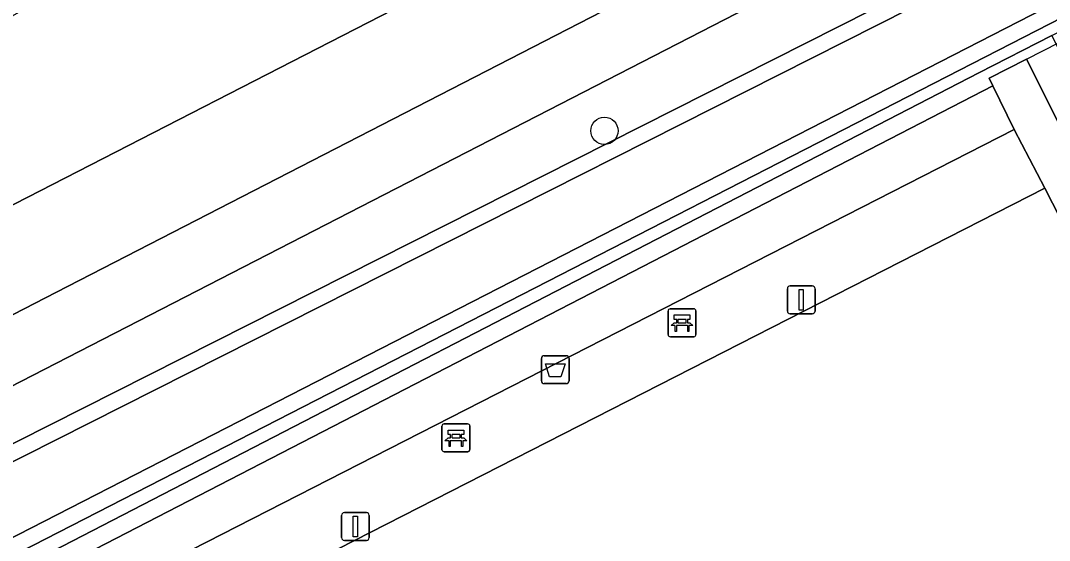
# Model space of a CAD drawing. Extents: x 158835 to 160077, y 386387 to 387778.
# Drawn here: x 159393.25 to 159430.13, y 387510.83 to 387529.47 of the extents above; entities that cross this region are included whole.
import ezdxf

# ---------------------------------------------------------------- set-up
doc = ezdxf.new("R2010")
doc.units = 0
for name, color, linetype in [('IMGEO_Afvalbak', 7, 'Continuous'), ('IMGEO_Bank', 7, 'Continuous'), ('IMGEO_Berm_groen', 7, 'Continuous'), ('IMGEO_Boom', 7, 'Continuous'), ('IMGEO_Fietspad_gesloten', 7, 'Continuous'), ('IMGEO_Groenvoorziening', 7, 'Continuous'), ('IMGEO_Haag', 7, 'Continuous'), ('IMGEO_Hek', 7, 'Continuous'), ('IMGEO_Lichtmast', 7, 'Continuous'), ('IMGEO_Oever', 7, 'Continuous'), ('IMGEO_Terreindeel_open', 7, 'Continuous'), ('IMGEO_Voetpad_halfverhard', 7, 'Continuous'), ('IMGEO_Voetpad_open', 7, 'Continuous'), ('IMGEO_Waterloop', 7, 'Continuous')]:
    doc.layers.add(name, color=color, linetype=linetype)

msp = doc.modelspace()

# ---------------------------------------------------------------- linework, layer by layer
at = {"layer": 'IMGEO_Afvalbak'}
for p, q in [((159411.921, 387516.551), (159411.921, 387517.351)), ((159411.921, 387517.351), (159411.921, 387516.551)), ((159412.021, 387517.451), (159412.811, 387517.451)), ((159412.811, 387517.451), (159412.021, 387517.451)), ((159412.911, 387517.351), (159412.911, 387516.551)), ((159412.911, 387516.551), (159412.911, 387517.351)), ((159412.811, 387516.451), (159412.021, 387516.451)), ((159412.021, 387516.451), (159412.811, 387516.451))]:
    msp.add_line(p, q, dxfattribs=at)
msp.add_lwpolyline([(159412.064, 387517.165), (159412.768, 387517.165), (159412.619, 387516.695), (159412.213, 387516.695), (159412.064, 387517.165)], dxfattribs=at)
for centre, start, end in [((159412.021, 387517.351), 90, 180), ((159412.021, 387517.351), 90, 180), ((159412.811, 387517.351), 0, 90), ((159412.811, 387517.351), 360, 90), ((159412.021, 387516.551), 180, 270), ((159412.021, 387516.551), 180, 270), ((159412.811, 387516.551), 270, 0), ((159412.811, 387516.551), 270, 0)]:
    msp.add_arc(centre, 0.1, start, end, dxfattribs=at)
at = {"layer": 'IMGEO_Bank'}
for p, q in [((159416.463, 387518.21), (159416.463, 387519.051)), ((159416.463, 387519.051), (159416.463, 387518.21)), ((159416.538, 387519.135), (159417.379, 387519.135)), ((159417.379, 387519.135), (159416.538, 387519.135)), ((159417.463, 387519.06), (159417.463, 387518.219)), ((159417.463, 387518.219), (159417.463, 387519.06)), ((159417.16, 387518.533), (159416.767, 387518.533)), ((159416.772, 387518.641), (159416.772, 387518.747)), ((159416.816, 387518.747), (159416.816, 387518.641)), ((159417.104, 387518.753), (159416.822, 387518.753)), ((159416.822, 387518.635), (159417.104, 387518.635)), ((159417.11, 387518.641), (159417.11, 387518.747)), ((159417.154, 387518.747), (159417.154, 387518.641)), ((159417.388, 387518.135), (159416.547, 387518.135)), ((159416.547, 387518.135), (159417.388, 387518.135)), ((159408.356, 387514.083), (159408.356, 387514.924)), ((159408.356, 387514.924), (159408.356, 387514.083)), ((159408.431, 387515.008), (159409.272, 387515.008)), ((159409.272, 387515.008), (159408.431, 387515.008)), ((159409.356, 387514.933), (159409.356, 387514.092)), ((159409.356, 387514.092), (159409.356, 387514.933)), ((159409.053, 387514.406), (159408.66, 387514.406)), ((159408.665, 387514.514), (159408.665, 387514.62)), ((159408.709, 387514.62), (159408.709, 387514.514)), ((159408.997, 387514.626), (159408.715, 387514.626)), ((159408.715, 387514.508), (159408.997, 387514.508)), ((159409.003, 387514.514), (159409.003, 387514.62)), ((159409.047, 387514.62), (159409.047, 387514.514)), ((159409.281, 387514.008), (159408.44, 387514.008)), ((159408.44, 387514.008), (159409.281, 387514.008))]:
    msp.add_line(p, q, dxfattribs=at)
for points in [[(159416.766, 387518.753), (159416.68, 387518.753), (159416.68, 387518.914), (159417.243, 387518.914), (159417.243, 387518.753), (159417.16, 387518.753)], [(159416.71, 387518.533), (159416.568, 387518.533), (159416.68, 387518.635), (159416.766, 387518.635)], [(159416.76, 387518.526), (159416.76, 387518.319), (159416.717, 387518.319), (159416.717, 387518.526)], [(159417.16, 387518.635), (159417.243, 387518.635), (159417.355, 387518.533), (159417.216, 387518.533)], [(159417.21, 387518.526), (159417.21, 387518.319), (159417.166, 387518.319), (159417.166, 387518.526)], [(159408.659, 387514.626), (159408.573, 387514.626), (159408.573, 387514.787), (159409.136, 387514.787), (159409.136, 387514.626), (159409.053, 387514.626)], [(159408.603, 387514.406), (159408.461, 387514.406), (159408.573, 387514.508), (159408.659, 387514.508)], [(159408.653, 387514.399), (159408.653, 387514.192), (159408.61, 387514.192), (159408.61, 387514.399)], [(159409.053, 387514.508), (159409.136, 387514.508), (159409.248, 387514.406), (159409.109, 387514.406)], [(159409.103, 387514.399), (159409.103, 387514.192), (159409.059, 387514.192), (159409.059, 387514.399)]]:
    msp.add_lwpolyline(points, dxfattribs=at)
for centre, radius, start, end in [((159416.541, 387519.057), 0.0779, 92.4484, 184.2845), ((159416.541, 387519.057), 0.0779, 92.4484, 184.2845), ((159417.385, 387519.057), 0.0779, 2.4484, 94.2845), ((159417.385, 387519.057), 0.0779, 2.4484, 94.2845), ((159416.71, 387518.526), 0.00671, 2.8957, 87.1043), ((159416.767, 387518.526), 0.00671, 92.8957, 177.1043), ((159416.765, 387518.746), 0.00671, 2.8957, 87.1043), ((159416.765, 387518.642), 0.00671, 272.8957, 357.1043), ((159416.822, 387518.746), 0.00671, 92.8957, 177.1043), ((159416.822, 387518.642), 0.00671, 182.8957, 267.1043), ((159417.104, 387518.746), 0.00671, 2.8957, 87.1043), ((159417.104, 387518.642), 0.00671, 272.8957, 357.1043), ((159417.161, 387518.746), 0.00671, 92.8957, 177.1043), ((159417.161, 387518.642), 0.00671, 182.8957, 267.1043), ((159417.159, 387518.526), 0.00671, 2.8957, 87.1043), ((159417.216, 387518.526), 0.00671, 92.8957, 177.1043), ((159416.541, 387518.213), 0.0779, 182.4484, 274.2845), ((159416.541, 387518.213), 0.0779, 182.4484, 274.2845), ((159417.385, 387518.213), 0.0779, 272.4484, 4.2845), ((159417.385, 387518.213), 0.0779, 272.4484, 4.2845), ((159408.434, 387514.93), 0.0779, 92.4484, 184.2845), ((159408.434, 387514.93), 0.0779, 92.4484, 184.2845), ((159409.278, 387514.93), 0.0779, 2.4484, 94.2845), ((159409.278, 387514.93), 0.0779, 2.4484, 94.2845), ((159408.603, 387514.399), 0.00671, 2.8957, 87.1043), ((159408.66, 387514.399), 0.00671, 92.8957, 177.1043), ((159408.658, 387514.619), 0.00671, 2.8957, 87.1043), ((159408.658, 387514.515), 0.00671, 272.8957, 357.1043), ((159408.715, 387514.619), 0.00671, 92.8957, 177.1043), ((159408.715, 387514.515), 0.00671, 182.8957, 267.1043), ((159408.997, 387514.619), 0.00671, 2.8957, 87.1043), ((159408.997, 387514.515), 0.00671, 272.8957, 357.1043), ((159409.054, 387514.619), 0.00671, 92.8957, 177.1043), ((159409.054, 387514.515), 0.00671, 182.8957, 267.1043), ((159409.052, 387514.399), 0.00671, 2.8957, 87.1043), ((159409.109, 387514.399), 0.00671, 92.8957, 177.1043), ((159408.434, 387514.086), 0.0779, 182.4484, 274.2845), ((159408.434, 387514.086), 0.0779, 182.4484, 274.2845), ((159409.278, 387514.086), 0.0779, 272.4484, 4.2845), ((159409.278, 387514.086), 0.0779, 272.4484, 4.2845)]:
    msp.add_arc(centre, radius, start, end, dxfattribs=at)
at = {"layer": 'IMGEO_Berm_groen'}
msp.add_lwpolyline([(159445.505, 387549.84), (159432.115, 387552.123), (159350.431, 387505.236), (159343.892, 387496.654), (159350.324, 387500.826), (159354.577, 387503.167)], close=True, dxfattribs=at)
for points in [[(159329.737, 387479.621), (159360.931, 387418.842), (159385.799, 387369.924), (159385.949, 387369.64), (159385.972, 387369.596), (159391.483, 387372.373), (159391.429, 387372.468), (159392.47, 387372.996), (159395.673, 387374.62), (159340.944, 387481.015), (159340.205, 387482.451), (159427.607, 387527.602), (159430.221, 387528.939), (159464.435, 387546.438), (159461.771, 387551.782), (159386.53, 387513.074), (159369.52, 387504.347), (159361.28, 387500), (159349.955, 387494.013), (159336.154, 387484.934), (159338.654, 387486.251), (159364.753, 387500), (159367.223, 387501.301), (159460.249, 387548.308)], [(159461.976, 387545.691), (159372.919, 387500), (159340.235, 387483.231), (159339.987, 387483.104), (159338.919, 387482.291), (159338.252, 387481.676), (159339.469, 387479.786), (159339.506, 387479.774), (159385.369, 387390.571)]]:
    msp.add_lwpolyline(points, dxfattribs=at)
at = {"layer": 'IMGEO_Boom'}
msp.add_circle((159414.179, 387525.517), 0.489, dxfattribs=at)
at = {"layer": 'IMGEO_Fietspad_gesloten'}
msp.add_lwpolyline([(159495.624, 387575.566), (159476.97, 387565.991), (159464.006, 387559.337), (159458.356, 387556.437), (159445.505, 387549.84), (159354.577, 387503.167), (159350.324, 387500.826), (159343.892, 387496.654), (159331.287, 387488.481), (159333.199, 387485.531), (159353.236, 387498.521), (159375.071, 387509.705), (159394.533, 387519.736), (159417.86, 387531.747), (159443.308, 387544.845), (159458.757, 387552.748), (159462.644, 387554.723), (159481.101, 387564.218), (159499.267, 387573.577)], dxfattribs=at)
at = {"layer": 'IMGEO_Groenvoorziening'}
msp.add_lwpolyline([(159430.221, 387528.939), (159427.607, 387527.602), (159340.205, 387482.451), (159340.944, 387481.015), (159395.673, 387374.62), (159398.243, 387375.923), (159398.178, 387376.051), (159395.923, 387374.884), (159395.654, 387375.421), (159393.496, 387379.729), (159341.337, 387480.909), (159340.7, 387482.286), (159371.792, 387498.281), (159394.835, 387509.951), (159428.108, 387527.137), (159427.976, 387527.408), (159429.314, 387528.092), (159446.763, 387493.302), (159447.542, 387493.687), (159445.802, 387497.431), (159441.37, 387506.416), (159436.88, 387515.519), (159434.254, 387520.843), (159431.978, 387525.431)], close=True, dxfattribs=at)
at = {"layer": 'IMGEO_Haag'}
msp.add_lwpolyline([(159431.978, 387525.431), (159430.221, 387528.939), (159427.607, 387527.602), (159340.205, 387482.451), (159340.944, 387481.015), (159395.673, 387374.62), (159398.243, 387375.923), (159398.178, 387376.051), (159395.923, 387374.884), (159395.654, 387375.421), (159393.496, 387379.729), (159341.337, 387480.909), (159340.7, 387482.286), (159371.792, 387498.281), (159394.835, 387509.951), (159428.108, 387527.137), (159427.976, 387527.408), (159429.314, 387528.092), (159446.763, 387493.302), (159447.542, 387493.687), (159445.802, 387497.431), (159441.37, 387506.416), (159436.88, 387515.519), (159434.254, 387520.843)], close=True, dxfattribs=at)
at = {"layer": 'IMGEO_Hek'}
for points in [[(159429.314, 387528.092), (159463.117, 387545.355)], [(159428.108, 387527.137), (159427.976, 387527.408), (159429.314, 387528.092)], [(159428.873, 387525.564), (159428.108, 387527.137)], [(159428.873, 387525.564), (159396.099, 387508.813)], [(159428.873, 387525.564), (159429.965, 387523.467)]]:
    msp.add_lwpolyline(points, dxfattribs=at)
at = {"layer": 'IMGEO_Lichtmast'}
for p, q in [((159420.841, 387519.956), (159421.631, 387519.956)), ((159421.631, 387519.956), (159420.841, 387519.956)), ((159420.741, 387519.056), (159420.741, 387519.856)), ((159420.741, 387519.856), (159420.741, 387519.056)), ((159421.731, 387519.856), (159421.731, 387519.056)), ((159421.731, 387519.056), (159421.731, 387519.856)), ((159421.631, 387518.956), (159420.841, 387518.956)), ((159420.841, 387518.956), (159421.631, 387518.956)), ((159404.856, 387511.828), (159405.646, 387511.828)), ((159405.646, 387511.828), (159404.856, 387511.828)), ((159404.756, 387510.928), (159404.756, 387511.728)), ((159404.756, 387511.728), (159404.756, 387510.928)), ((159405.746, 387511.728), (159405.746, 387510.928)), ((159405.746, 387510.928), (159405.746, 387511.728)), ((159405.646, 387510.828), (159404.856, 387510.828)), ((159404.856, 387510.828), (159405.646, 387510.828))]:
    msp.add_line(p, q, dxfattribs=at)
for points in [[(159421.161, 387519.831), (159421.311, 387519.831), (159421.311, 387519.081), (159421.161, 387519.081), (159421.161, 387519.831)], [(159405.176, 387511.703), (159405.326, 387511.703), (159405.326, 387510.953), (159405.176, 387510.953), (159405.176, 387511.703)]]:
    msp.add_lwpolyline(points, dxfattribs=at)
for centre, start, end in [((159420.841, 387519.856), 90, 180), ((159420.841, 387519.856), 90, 180), ((159421.631, 387519.856), 0, 90), ((159421.631, 387519.856), 360, 90), ((159420.841, 387519.056), 180, 270), ((159420.841, 387519.056), 180, 270), ((159421.631, 387519.056), 270, 0), ((159421.631, 387519.056), 270, 0), ((159404.856, 387511.728), 90, 180), ((159404.856, 387511.728), 90, 180), ((159405.646, 387511.728), 0, 90), ((159405.646, 387511.728), 360, 90), ((159404.856, 387510.928), 180, 270), ((159404.856, 387510.928), 180, 270), ((159405.646, 387510.928), 270, 0), ((159405.646, 387510.928), 270, 0)]:
    msp.add_arc(centre, 0.1, start, end, dxfattribs=at)
at = {"layer": 'IMGEO_Oever'}
for points in [[(159460.249, 387548.308), (159367.223, 387501.301), (159364.753, 387500), (159338.654, 387486.251), (159336.154, 387484.934), (159337.102, 387483.462), (159338.252, 387481.676), (159338.919, 387482.291), (159339.987, 387483.104), (159340.235, 387483.231), (159372.919, 387500), (159461.976, 387545.691)], [(159461.62, 387546.162), (159372.654, 387500.517), (159339.97, 387483.749), (159339.676, 387483.598), (159338.545, 387482.737), (159338.366, 387482.572), (159337.591, 387483.777), (159336.986, 387484.715), (159338.925, 387485.737), (159365.024, 387499.486), (159367.49, 387500.784), (159460.451, 387547.758)]]:
    msp.add_lwpolyline(points, dxfattribs=at)
at = {"layer": 'IMGEO_Terreindeel_open'}
msp.add_lwpolyline([(159429.965, 387523.467), (159397.168, 387506.716), (159412.829, 387475.999), (159428.337, 387483.923), (159430.172, 387484.87), (159445.663, 387492.758)], close=True, dxfattribs=at)
at = {"layer": 'IMGEO_Voetpad_halfverhard'}
msp.add_lwpolyline([(159445.663, 387492.758), (159446.763, 387493.302), (159429.314, 387528.092), (159427.976, 387527.408), (159428.108, 387527.137), (159428.873, 387525.564), (159429.965, 387523.467)], close=True, dxfattribs=at)
at = {"layer": 'IMGEO_Voetpad_open'}
for points in [[(159499.267, 387573.577), (159481.101, 387564.218), (159462.644, 387554.723), (159458.757, 387552.748), (159443.308, 387544.845), (159417.86, 387531.747), (159394.533, 387519.736), (159375.071, 387509.705), (159353.236, 387498.521), (159333.199, 387485.531), (159331.183, 387484.224)], [(159329.428, 387480.51), (159331.666, 387481.982), (159336.154, 387484.934), (159349.955, 387494.013), (159361.28, 387500), (159369.52, 387504.347), (159386.53, 387513.074), (159461.771, 387551.782)]]:
    msp.add_lwpolyline(points, dxfattribs=at)
for points in [[(159428.108, 387527.137), (159394.835, 387509.951), (159371.792, 387498.281), (159340.7, 387482.286), (159341.337, 387480.909), (159342.28, 387481.383), (159342.738, 387481.613), (159344.958, 387482.728), (159375.694, 387498.397), (159376.776, 387498.949), (159393.287, 387507.378), (159396.099, 387508.813), (159428.873, 387525.564)], [(159396.099, 387508.813), (159397.168, 387506.716), (159429.965, 387523.467), (159428.873, 387525.564)]]:
    msp.add_lwpolyline(points, close=True, dxfattribs=at)
at = {"layer": 'IMGEO_Waterloop'}
msp.add_lwpolyline([(159460.451, 387547.758), (159367.49, 387500.784), (159365.024, 387499.486), (159338.925, 387485.737), (159336.986, 387484.715), (159337.591, 387483.777), (159338.366, 387482.572), (159338.545, 387482.737), (159339.676, 387483.598), (159339.97, 387483.749), (159372.654, 387500.517), (159461.62, 387546.162)], dxfattribs=at)

doc.saveas('drawing.dxf')
